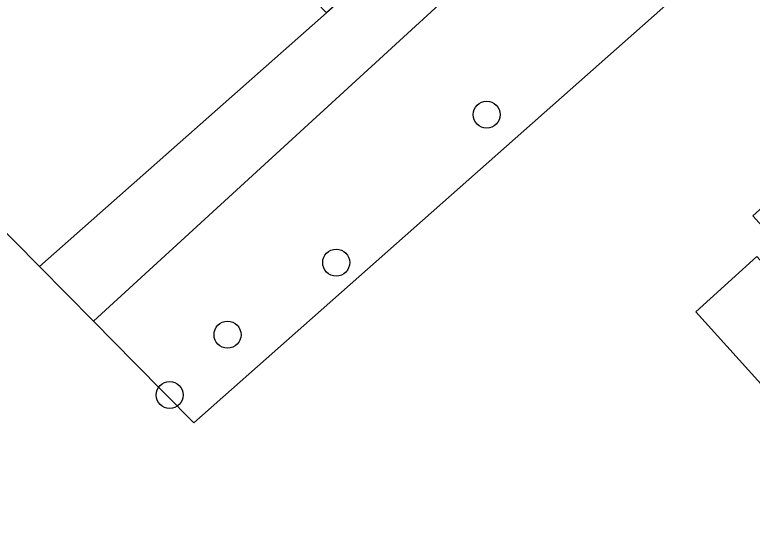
# Model space of a CAD drawing. Extents: x 160663 to 161506, y 382245 to 383291.
# Drawn here: x 161198.17 to 161224.88, y 383114.51 to 383132.85 of the extents above; entities that cross this region are included whole.
import ezdxf

# ---------------------------------------------------------------- set-up
doc = ezdxf.new("R2010")
doc.units = 0
for name, color, linetype in [('IMGEO_Boom', 7, 'Continuous'), ('IMGEO_Erf', 7, 'Continuous'), ('IMGEO_Groenvoorziening', 7, 'Continuous'), ('IMGEO_Muur', 7, 'Continuous'), ('IMGEO_Pand', 7, 'Continuous'), ('IMGEO_Voetpad_open', 7, 'Continuous')]:
    doc.layers.add(name, color=color, linetype=linetype)

msp = doc.modelspace()

# ---------------------------------------------------------------- linework, layer by layer
at = {"layer": 'IMGEO_Boom'}
for centre in [(161215.261, 383129.235), (161209.812, 383123.878), (161205.875, 383121.264), (161203.779, 383119.081)]:
    msp.add_circle(centre, 0.489, dxfattribs=at)
at = {"layer": 'IMGEO_Erf'}
msp.add_lwpolyline([(161239.934, 383124.066), (161236.915, 383121.253), (161229.86, 383114.678), (161229.681, 383114.511), (161222.835, 383122.097), (161225.054, 383124.1), (161227.539, 383121.345), (161228.185, 383121.927), (161224.902, 383125.565), (161232.899, 383132.779), (161232.814, 383132.866), (161232.984, 383133.027), (161230.254, 383135.864), (161230.456, 383136.132), (161227.936, 383138.676), (161204.651, 383118.07), (161202.516, 383120.234), (161201.016, 383121.754), (161199.061, 383123.736), (161194.579, 383128.278)], dxfattribs=at)
at = {"layer": 'IMGEO_Groenvoorziening'}
for points in [[(161224.773, 383143.52), (161223.249, 383145.077), (161209.458, 383132.925), (161199.061, 383123.736), (161201.016, 383121.754)], [(161227.936, 383138.676), (161227.787, 383138.827), (161228.626, 383139.584), (161224.773, 383143.52), (161201.016, 383121.754), (161202.516, 383120.234), (161204.651, 383118.07)]]:
    msp.add_lwpolyline(points, close=True, dxfattribs=at)
at = {"layer": 'IMGEO_Muur'}
msp.add_lwpolyline([(161204.651, 383118.07), (161227.936, 383138.676)], dxfattribs=at)
at = {"layer": 'IMGEO_Pand'}
msp.add_lwpolyline([(161239.934, 383124.066), (161240.572, 383124.661), (161240.16, 383125.102), (161240.034, 383124.985), (161237.952, 383127.219), (161237.963, 383127.542), (161232.899, 383132.779), (161224.902, 383125.565), (161228.185, 383121.927), (161227.539, 383121.345), (161225.054, 383124.1), (161222.835, 383122.097), (161229.681, 383114.511), (161229.86, 383114.678), (161236.915, 383121.253)], close=True, dxfattribs=at)
at = {"layer": 'IMGEO_Voetpad_open'}
msp.add_lwpolyline([(161203.593, 383138.939), (161201.47, 383141.094), (161199.111, 383143.488), (161198.112, 383142.511), (161189.455, 383134.051), (161190.873, 383132.545), (161190.647, 383132.322), (161191.07, 383131.835), (161194.579, 383128.278), (161199.061, 383123.736), (161209.458, 383132.925), (161206.661, 383135.826)], close=True, dxfattribs=at)

doc.saveas('drawing.dxf')
